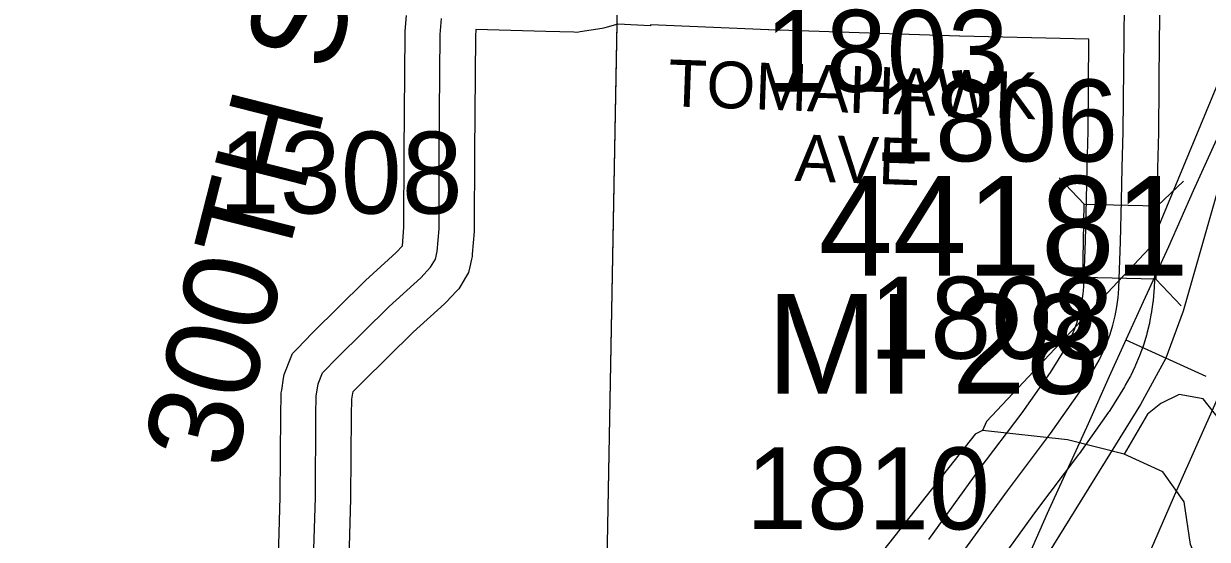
# Model space of a CAD drawing. Extents: x -132.8 to -73.3, y -60 to -26.
# Drawn here: x -110.093 to -109.082, y -35.68 to -35.24 of the extents above; entities that cross this region are included whole.
import ezdxf

# ---------------------------------------------------------------- set-up
doc = ezdxf.new("R2010")
doc.units = 0
for name, color, linetype in [('tdCoHydroRiver', 7, 'Continuous'), ('tdCoRRCL', 7, 'Continuous'), ('tdCoSecRdNmbr', 7, 'Continuous'), ('tdCoSecRdTxt', 7, 'Continuous'), ('tdCoSecRteBand', 7, 'Continuous'), ('tdCoSecRteCL', 7, 'Continuous'), ('tdCoSectLine', 7, 'Continuous'), ('tdCoSectLinePart', 7, 'Continuous'), ('tdCoStrucSec', 7, 'Continuous'), ('tdCoStrucSecCoName', 7, 'Continuous'), ('tdCoStrucSecFHWANum', 7, 'Continuous'), ('tdCoSurfConc', 7, 'Continuous'), ('tdCoSurfGravel', 7, 'Continuous'), ('tdCoTwpBndry', 7, 'Continuous'), ('tdCoTwpBndryShd', 7, 'Continuous')]:
    doc.layers.add(name, color=color, linetype=linetype)

msp = doc.modelspace()

# ---------------------------------------------------------------- linework, layer by layer
at = {"layer": 'tdCoHydroRiver'}
for points in [[(-108.8912, -34.8726), (-109.0497, -35.2331), (-109.1318, -35.4315), (-109.271, -35.5796), (-109.2744, -35.5874)], [(-109.0722, -35.578), (-109.086, -35.5603), (-109.1064, -35.5567), (-109.1223, -35.5642), (-109.1336, -35.5734), (-109.1534, -35.6076)], [(-109.2744, -35.5874), (-109.2808, -35.5904), (-109.4468, -35.8009), (-109.5138, -35.8986), (-109.6132, -36.1612), (-109.6236, -36.1988), (-109.6275, -36.2303), (-109.6326, -36.2459), (-109.6308, -36.3012)], [(-109.1534, -35.6076), (-109.202, -35.5954), (-109.2744, -35.5874)], [(-109.0648, -35.7296), (-109.0909, -35.699), (-109.0968, -35.6847), (-109.1023, -35.6483), (-109.1206, -35.6226), (-109.1534, -35.6076)]]:
    msp.add_lwpolyline(points, dxfattribs=at)
at = {"layer": 'tdCoRRCL'}
msp.add_line((-109.1521, -35.5099), (-109.0838, -35.5408), dxfattribs=at)
for points in [[(-110.4313, -37.4189), (-110.0109, -36.9131), (-109.9834, -36.887), (-109.9547, -36.8752), (-109.905, -36.8449), (-109.6044, -36.6934), (-109.5402, -36.6509), (-109.4934, -36.6111), (-109.4588, -36.5552), (-109.4299, -36.4756), (-109.4148, -36.3797), (-109.3718, -36.2452), (-109.1084, -35.6384), (-108.8285, -35.0085), (-108.7511, -34.8228), (-108.7224, -34.6879), (-108.6797, -34.1353), (-108.6719, -33.9573), (-108.6685, -33.8264), (-108.6429, -33.6299), (-108.6126, -33.4951), (-108.5831, -33.3168)], [(-109.0378, -35.257), (-109.1031, -35.4853), (-109.1178, -35.5255), (-109.1396, -35.5651), (-109.2743, -35.7824), (-109.2859, -35.8066), (-109.3284, -35.9021), (-109.3406, -35.9281), (-109.3853, -36.0289), (-109.4487, -36.2551), (-109.4828, -36.3833)], [(-109.514, -36.382), (-109.4835, -36.2635), (-109.4799, -36.2538), (-109.4608, -36.2013), (-109.4419, -36.1493), (-109.3853, -36.0289), (-109.3406, -35.9281), (-109.3284, -35.9021), (-109.2859, -35.8066), (-109.2743, -35.7824), (-109.2346, -35.6937), (-109.2189, -35.6579), (-109.184, -35.5813), (-109.1659, -35.5408), (-109.137, -35.477), (-109.1153, -35.4302), (-109.0943, -35.3822), (-109.0715, -35.3322)]]:
    msp.add_lwpolyline(points, dxfattribs=at)
at = {"layer": 'tdCoSecRteBand'}
for points in [[(-109.8759, -35.7054), (-109.8741, -35.6442), (-109.8736, -35.5738), (-109.8736, -35.5736), (-109.8736, -35.5735), (-109.8733, -35.5575), (-109.8733, -35.5552), (-109.8729, -35.553), (-109.8712, -35.5426), (-109.8707, -35.5396), (-109.8696, -35.5368), (-109.8659, -35.5272), (-109.8637, -35.5215), (-109.8595, -35.5172), (-109.8469, -35.5041), (-109.8467, -35.5038), (-109.8464, -35.5035), (-109.8022, -35.4601), (-109.8018, -35.4597), (-109.8014, -35.4593), (-109.7751, -35.4354), (-109.7697, -35.4297), (-109.7685, -35.4139), (-109.7683, -35.3494), (-109.7683, -35.3494), (-109.7683, -35.3493), (-109.7675, -35.2487), (-109.7675, -35.2475), (-109.7674, -35.2462), (-109.7662, -35.2327)], [(-109.1231, -35.2244), (-109.1236, -35.2523), (-109.1243, -35.3323), (-109.1243, -35.3325), (-109.1243, -35.3327), (-109.1251, -35.3636), (-109.1257, -35.3914), (-109.1266, -35.4269), (-109.1266, -35.4271), (-109.1266, -35.4273), (-109.128, -35.4668), (-109.1281, -35.4675), (-109.1281, -35.4681), (-109.1285, -35.4728), (-109.1288, -35.4761), (-109.1288, -35.4769), (-109.129, -35.4777), (-109.13, -35.4857), (-109.1301, -35.4864), (-109.1303, -35.4872), (-109.1318, -35.4951), (-109.1319, -35.4959), (-109.1321, -35.4967), (-109.134, -35.5045), (-109.1342, -35.5052), (-109.1345, -35.506), (-109.1368, -35.5137), (-109.137, -35.5145), (-109.1373, -35.5152), (-109.14, -35.5228), (-109.1403, -35.5235), (-109.1406, -35.5242), (-109.1437, -35.5316), (-109.144, -35.5324), (-109.1444, -35.5331), (-109.1461, -35.5367), (-109.1479, -35.5403), (-109.1482, -35.541), (-109.1486, -35.5417), (-109.1525, -35.5487), (-109.1529, -35.5494), (-109.1533, -35.5501), (-109.1658, -35.5703), (-109.1663, -35.5711), (-109.1668, -35.5718), (-109.192, -35.6073), (-109.1922, -35.6077), (-109.1925, -35.608), (-109.2291, -35.6566), (-109.2721, -35.716)], [(-109.3204, -35.6805), (-109.2775, -35.6212), (-109.2774, -35.621), (-109.2772, -35.6207), (-109.2407, -35.5723), (-109.2163, -35.5378), (-109.2046, -35.519), (-109.2015, -35.5134), (-109.2001, -35.5105), (-109.1987, -35.5076), (-109.1962, -35.5016), (-109.194, -35.4956), (-109.1921, -35.4894), (-109.1906, -35.4832), (-109.1894, -35.4768), (-109.1885, -35.4704), (-109.1883, -35.4679), (-109.188, -35.4639), (-109.1865, -35.4253), (-109.1857, -35.39), (-109.185, -35.3622), (-109.1843, -35.3315), (-109.1836, -35.2532), (-109.1836, -35.2532), (-109.1836, -35.253), (-109.2939, -35.2503), (-109.294, -35.2503), (-109.2941, -35.2503), (-109.4569, -35.2449), (-109.457, -35.2449), (-109.4572, -35.2449), (-109.558, -35.2406), (-109.558, -35.2417), (-109.5859, -35.24), (-109.5949, -35.2428), (-109.597, -35.2434), (-109.5992, -35.2438), (-109.6179, -35.2468), (-109.6207, -35.2472), (-109.6235, -35.2471), (-109.6472, -35.2464), (-109.707, -35.2448), (-109.7075, -35.2504), (-109.7083, -35.3497), (-109.7085, -35.4153), (-109.7085, -35.4164), (-109.7086, -35.4174), (-109.7101, -35.4367), (-109.7102, -35.4388), (-109.7107, -35.4409), (-109.7122, -35.4475), (-109.7133, -35.4524), (-109.7158, -35.4566), (-109.72, -35.4635), (-109.7217, -35.4662), (-109.7239, -35.4685), (-109.7322, -35.4774), (-109.733, -35.4783), (-109.7339, -35.479), (-109.7606, -35.5033), (-109.804, -35.546), (-109.8121, -35.5544), (-109.8125, -35.5555), (-109.8134, -35.5606), (-109.8136, -35.5743), (-109.8141, -35.6449), (-109.8141, -35.6453), (-109.8141, -35.6456), (-109.8159, -35.7072)]]:
    msp.add_lwpolyline(points, dxfattribs=at)
at = {"layer": 'tdCoSecRteCL'}
for points in [[(-109.2964, -35.6985), (-109.2532, -35.6388), (-109.2165, -35.59), (-109.1913, -35.5544), (-109.1787, -35.5342), (-109.1749, -35.5272), (-109.1731, -35.5236), (-109.1713, -35.52), (-109.1682, -35.5126), (-109.1655, -35.505), (-109.1632, -35.4973), (-109.1613, -35.4895), (-109.1598, -35.4816), (-109.1587, -35.4737), (-109.1584, -35.4703), (-109.158, -35.4657), (-109.1565, -35.4262), (-109.1557, -35.3907), (-109.1551, -35.3629), (-109.1543, -35.332), (-109.1536, -35.2519), (-109.1531, -35.2238)], [(-109.8459, -35.7063), (-109.8441, -35.6447), (-109.8436, -35.574), (-109.8433, -35.5579), (-109.8416, -35.5476), (-109.8379, -35.538), (-109.8253, -35.5249), (-109.7812, -35.4815), (-109.7541, -35.4568), (-109.7457, -35.4479), (-109.7415, -35.441), (-109.74, -35.4344), (-109.7385, -35.4151), (-109.7383, -35.3495), (-109.7375, -35.2489), (-109.7363, -35.2354)]]:
    msp.add_lwpolyline(points, dxfattribs=at)
at = {"layer": 'tdCoSectLine'}
msp.add_lwpolyline([(-109.5953, -35.7147), (-109.5766, -34.7171)], dxfattribs=at)
at = {"layer": 'tdCoSectLinePart'}
msp.add_lwpolyline([(-109.5953, -35.7147), (-109.5864, -35.24)], dxfattribs=at)
at = {"layer": 'tdCoStrucSec'}
for points in [[(-109.209, -35.3714), (-109.1875, -35.394), (-109.1249, -35.3955)], [(-109.1028, -35.3744), (-109.1249, -35.3955), (-109.1264, -35.458)], [(-109.2116, -35.4781), (-109.1889, -35.4566), (-109.1875, -35.394)], [(-109.1048, -35.4807), (-109.1264, -35.458), (-109.1889, -35.4566)]]:
    msp.add_lwpolyline(points, dxfattribs=at)
at = {"layer": 'tdCoSurfConc'}
msp.add_lwpolyline([(-109.2964, -35.6985), (-109.2532, -35.6388), (-109.2165, -35.59), (-109.1913, -35.5544), (-109.1787, -35.5342), (-109.1749, -35.5272), (-109.1731, -35.5236), (-109.1713, -35.52), (-109.1682, -35.5126), (-109.1655, -35.505), (-109.1632, -35.4973), (-109.1613, -35.4895), (-109.1598, -35.4816), (-109.1587, -35.4737), (-109.1584, -35.4703), (-109.158, -35.4657), (-109.1565, -35.4262), (-109.1557, -35.3907), (-109.1551, -35.3629), (-109.1543, -35.332), (-109.1536, -35.2519), (-109.1531, -35.2238)], dxfattribs=at)
at = {"layer": 'tdCoSurfGravel'}
msp.add_lwpolyline([(-109.8459, -35.7063), (-109.8441, -35.6447), (-109.8436, -35.574), (-109.8433, -35.5579), (-109.8416, -35.5476), (-109.8379, -35.538), (-109.8253, -35.5249), (-109.7812, -35.4815), (-109.7541, -35.4568), (-109.7457, -35.4479), (-109.7415, -35.441), (-109.74, -35.4344), (-109.7385, -35.4151), (-109.7383, -35.3495), (-109.7375, -35.2489), (-109.7363, -35.2354)], dxfattribs=at)
at = {"layer": 'tdCoTwpBndry'}
msp.add_lwpolyline([(-109.6059, -36.2009), (-109.5953, -35.7147), (-109.5864, -35.24)], dxfattribs=at)
at = {"layer": 'tdCoTwpBndryShd'}
msp.add_lwpolyline([(-109.7537, -41.7024), (-109.722, -40.7026), (-109.6938, -39.7054), (-109.6688, -38.7038), (-109.6375, -37.7067), (-109.617, -36.713), (-109.5953, -35.7147), (-109.5766, -34.7171), (-109.5568, -33.7185), (-109.5289, -32.724)], dxfattribs=at)

# ---------------------------------------------------------------- texts
at = {"layer": 'tdCoSecRdNmbr'}
for s, rotation, p in [('1803', 359.9176, (-109.4604, -35.2979)), ('1806', 359.9176, (-109.367, -35.3572)), ('1308', 359.9175, (-109.9266, -35.4018)), ('1808', 359.9176, (-109.3711, -35.5259)), ('1810', 359.9176, (-109.4764, -35.6716))]:
    msp.add_text(s, height=0.07, rotation=rotation, dxfattribs=at).set_placement(p)
at = {"layer": 'tdCoSecRdTxt'}
for s, height, rotation, p in [('300TH ST', 0.08, 75.7135, (-109.9146, -35.6227)), ('TOMAHAWK', 0.04, 357.9513, (-109.5434, -35.3102)), ('AVE', 0.04, 357.9513, (-109.4352, -35.3741))]:
    msp.add_text(s, height=height, rotation=rotation, dxfattribs=at).set_placement(p)
at = {"layer": 'tdCoStrucSecCoName'}
msp.add_text('MI 28', height=0.085, dxfattribs=at).set_placement((-109.4586, -35.5558))
at = {"layer": 'tdCoStrucSecFHWANum'}
msp.add_text('44181', height=0.085, dxfattribs=at).set_placement((-109.4143, -35.455))

doc.saveas('drawing.dxf')
